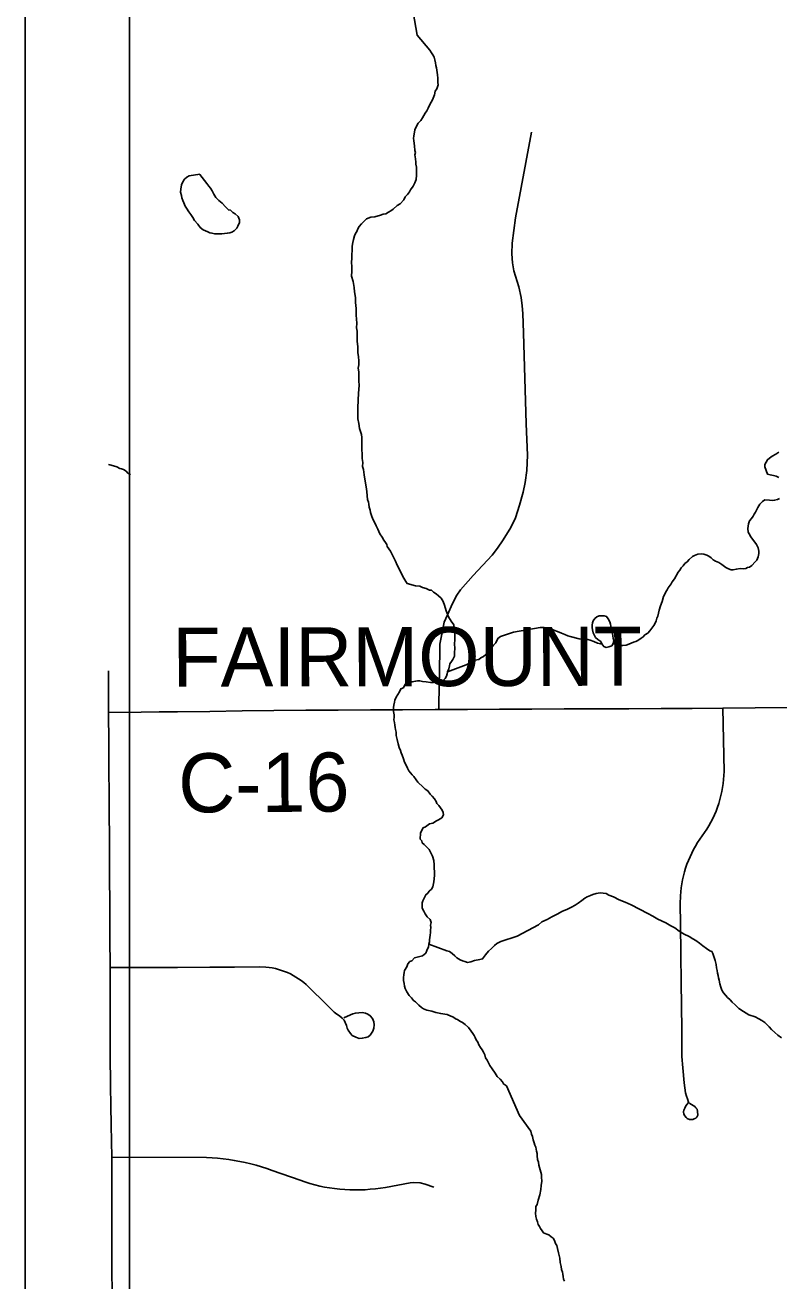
# Model space of a CAD drawing. Extents: x -11.4 to 84.1, y 11.1 to 59.
# Drawn here: x 26.165 to 26.89, y 45.388 to 46.596 of the extents above; entities that cross this region are included whole.
import ezdxf

# ---------------------------------------------------------------- set-up
doc = ezdxf.new("R2010")
doc.units = 0
for name, color, linetype in [('GM_X_Corporation', 7, 'Continuous'), ('GM_X_County_Road', 7, 'Continuous'), ('GM_X_County_Road_Text', 7, 'Continuous'), ('GM_X_Minor_Lake', 7, 'Continuous'), ('GM_X_Minor_River', 7, 'Continuous'), ('GM_X_Township_Road', 7, 'Continuous'), ('SH_Data', 7, 'Continuous')]:
    doc.layers.add(name, color=color, linetype=linetype)

msp = doc.modelspace()

# ---------------------------------------------------------------- linework, layer by layer
at = {"layer": 'GM_X_Corporation'}
msp.add_line((26.2655, 46.6728), (26.2655, 44.9832), dxfattribs=at)
at = {"layer": 'GM_X_County_Road'}
msp.add_line((26.2454, 45.935), (26.2456, 45.935), dxfattribs=at)
msp.add_lwpolyline([(26.2456, 45.935), (26.2767, 45.9354), (26.2942, 45.9356), (26.3118, 45.9358), (26.3429, 45.9361), (26.3739, 45.9365), (26.4045, 45.9368), (26.4351, 45.9372), (26.4662, 45.9373), (26.4973, 45.9375), (26.5283, 45.9376), (26.5594, 45.9378), (26.5631, 45.9378), (26.5905, 45.9379), (26.6215, 45.9381), (26.6526, 45.9382), (26.6837, 45.9384), (26.7147, 45.9385), (26.7458, 45.9387), (26.7769, 45.9388), (26.8066, 45.939), (26.8363, 45.9391), (26.8674, 45.9394), (26.8985, 45.9398)], dxfattribs=at)
at = {"layer": 'GM_X_Minor_Lake'}
for points in [[(26.3332, 46.453), (26.3231, 46.4515), (26.3208, 46.4503), (26.3186, 46.4483), (26.3168, 46.4456), (26.3157, 46.4429), (26.315, 46.4387), (26.3147, 46.4357), (26.3155, 46.4326), (26.316, 46.4304), (26.3168, 46.4277), (26.318, 46.4255), (26.3192, 46.4224), (26.3204, 46.4202), (26.3227, 46.4168), (26.3247, 46.4142), (26.3267, 46.4112), (26.3282, 46.4085), (26.3314, 46.4048), (26.3337, 46.4018), (26.3364, 46.3996), (26.3411, 46.3974), (26.343, 46.3966), (26.3449, 46.3963), (26.3476, 46.3956), (26.3502, 46.3957), (26.3544, 46.3957)], [(26.3332, 46.453), (26.3334, 46.4528), (26.34, 46.4442), (26.342, 46.4416), (26.3436, 46.4397), (26.3451, 46.4371), (26.3467, 46.4337), (26.3487, 46.4307), (26.3514, 46.4277), (26.3549, 46.4251), (26.358, 46.4217), (26.3608, 46.4187), (26.3627, 46.4184), (26.365, 46.4161), (26.3673, 46.415), (26.3701, 46.4124), (26.3713, 46.409), (26.3713, 46.4064), (26.3699, 46.4029), (26.3688, 46.401), (26.3662, 46.3986), (26.3639, 46.3971), (26.362, 46.3967), (26.3597, 46.3962), (26.3571, 46.3958), (26.3544, 46.3957), (26.3502, 46.3957), (26.3476, 46.3956), (26.3449, 46.3963), (26.343, 46.3966), (26.3411, 46.3974), (26.3364, 46.3996), (26.3337, 46.4018), (26.3314, 46.4048), (26.3282, 46.4085), (26.3267, 46.4112), (26.3247, 46.4142), (26.3227, 46.4168), (26.3204, 46.4202), (26.3192, 46.4224), (26.318, 46.4255), (26.3168, 46.4277), (26.316, 46.4304), (26.3155, 46.4326), (26.3147, 46.4357), (26.315, 46.4387), (26.3157, 46.4429), (26.3168, 46.4456), (26.3186, 46.4483), (26.3208, 46.4503), (26.3231, 46.4515), (26.3332, 46.453)], [(26.3544, 46.3957), (26.3571, 46.3958), (26.3597, 46.3962), (26.362, 46.3967), (26.3639, 46.3971), (26.3662, 46.3986), (26.3688, 46.401), (26.3699, 46.4029), (26.3713, 46.4064), (26.3713, 46.409), (26.3701, 46.4124), (26.3673, 46.415), (26.365, 46.4161), (26.3627, 46.4184), (26.3608, 46.4187), (26.358, 46.4217), (26.3549, 46.4251), (26.3514, 46.4277), (26.3487, 46.4307), (26.3467, 46.4337), (26.3451, 46.4371), (26.3436, 46.4397), (26.342, 46.4416), (26.34, 46.4442), (26.3334, 46.4528), (26.3332, 46.453)], [(26.7172, 46.0281), (26.715, 46.027), (26.7131, 46.0255), (26.7115, 46.0232), (26.7108, 46.0213), (26.7104, 46.019), (26.7104, 46.0168), (26.7108, 46.0145), (26.7115, 46.0118), (26.7123, 46.0099), (26.7138, 46.0073), (26.716, 46.0053), (26.7187, 46.0034), (26.7198, 46.0012), (26.7217, 45.9985), (26.724, 45.9977), (26.7266, 45.9981), (26.7293, 45.9992), (26.7308, 46.0015), (26.7312, 46.0038), (26.7308, 46.0061), (26.7304, 46.0087), (26.7301, 46.011), (26.7292, 46.0142)], [(26.7292, 46.0142), (26.7282, 46.0201), (26.7275, 46.0224), (26.7259, 46.025), (26.7244, 46.0273), (26.7222, 46.0281), (26.7172, 46.0281)]]:
    msp.add_lwpolyline(points, dxfattribs=at)
at = {"layer": 'GM_X_Minor_River'}
msp.add_line((26.2454, 46.1738), (26.2466, 46.1735), dxfattribs=at)
for points in [[(26.5422, 46.5868), (26.5358, 46.624)], [(26.5422, 46.5868), (26.5543, 46.5723), (26.5559, 46.5697), (26.5574, 46.5678), (26.5586, 46.5655), (26.5591, 46.5629), (26.5599, 46.5602), (26.5603, 46.5576), (26.5607, 46.5553), (26.5612, 46.553), (26.5617, 46.5485), (26.5621, 46.5454), (26.5622, 46.5412), (26.5623, 46.5389), (26.5619, 46.537), (26.5612, 46.5351), (26.5597, 46.5328), (26.559, 46.5294), (26.5569, 46.5247), (26.5543, 46.5201), (26.5528, 46.5167), (26.5514, 46.514), (26.5499, 46.5117), (26.5488, 46.5094), (26.5473, 46.5074), (26.5459, 46.5047), (26.5433, 46.502), (26.5414, 46.4985), (26.54, 46.4958), (26.539, 46.4897), (26.5386, 46.4878), (26.5391, 46.4852), (26.5396, 46.4802), (26.54, 46.4757), (26.5405, 46.4738), (26.5401, 46.4715), (26.5406, 46.4677), (26.541, 46.4646), (26.5411, 46.4627), (26.5415, 46.4597), (26.5416, 46.4567), (26.5416, 46.4548), (26.5417, 46.4521), (26.5414, 46.4479), (26.54, 46.4448), (26.5385, 46.4414), (26.5359, 46.4379), (26.5348, 46.436), (26.533, 46.4336), (26.5307, 46.4313), (26.5293, 46.4282), (26.5259, 46.4244), (26.5229, 46.4228), (26.5192, 46.4193), (26.5169, 46.4177), (26.5147, 46.4165), (26.5121, 46.4149), (26.5094, 46.4145), (26.5071, 46.4137), (26.5015, 46.4121), (26.4977, 46.4116), (26.4935, 46.41), (26.4909, 46.4076), (26.4887, 46.4053), (26.4864, 46.4026), (26.4853, 46.4003), (26.4842, 46.398), (26.4831, 46.3961), (26.4821, 46.3938), (26.481, 46.3903), (26.4803, 46.3873), (26.4796, 46.3838), (26.4797, 46.3796), (26.4794, 46.3758), (26.4795, 46.372), (26.4792, 46.3682), (26.4793, 46.364), (26.4794, 46.3598), (26.4791, 46.3549), (26.4807, 46.3496), (26.4816, 46.3439), (26.4821, 46.3397), (26.4826, 46.3363), (26.483, 46.334), (26.4831, 46.3313), (26.4831, 46.3294), (26.4832, 46.3268), (26.4836, 46.3237), (26.4837, 46.3211), (26.4837, 46.3173), (26.4838, 46.3135), (26.4843, 46.3097), (26.484, 46.3051), (26.4845, 46.302), (26.4846, 46.2975), (26.4847, 46.2922), (26.4852, 46.2868), (26.4853, 46.2815), (26.4858, 46.2773)], [(26.4858, 46.2773), (26.4862, 46.2735), (26.4863, 46.2697), (26.4856, 46.2663), (26.4861, 46.2629), (26.4862, 46.2579), (26.4863, 46.2537), (26.4864, 46.2499), (26.4861, 46.2457), (26.4858, 46.2423), (26.4853, 46.2286), (26.4851, 46.2229), (26.4852, 46.2175), (26.4861, 46.213), (26.4869, 46.2084), (26.4881, 46.2046), (26.4886, 46.2024), (26.489, 46.1997), (26.4891, 46.1974), (26.4892, 46.1932), (26.4889, 46.1883), (26.4894, 46.1833), (26.4895, 46.1795), (26.4899, 46.1757), (26.4896, 46.1719), (26.4908, 46.1689), (26.4913, 46.1636), (26.4922, 46.1575), (26.4931, 46.1522), (26.494, 46.1476), (26.4941, 46.1435), (26.4945, 46.14), (26.4953, 46.1374), (26.4958, 46.1355), (26.4962, 46.1325), (26.497, 46.1298), (26.4975, 46.1275), (26.4983, 46.1245), (26.4995, 46.1211), (26.5011, 46.1181), (26.5027, 46.1147), (26.5043, 46.1113), (26.5063, 46.1068), (26.5087, 46.1038), (26.5102, 46.1008), (26.5118, 46.0985), (26.513, 46.0966), (26.5134, 46.0947), (26.5166, 46.0902), (26.5186, 46.0865), (26.5198, 46.0838), (26.5214, 46.0808), (26.523, 46.0767), (26.5253, 46.0725), (26.5273, 46.0684), (26.5293, 46.0642), (26.5313, 46.0612), (26.5325, 46.059), (26.5405, 46.0568), (26.5447, 46.0565), (26.5474, 46.0554), (26.5509, 46.0544), (26.554, 46.0529), (26.5559, 46.0526), (26.5578, 46.0507), (26.5605, 46.0492), (26.5628, 46.0474), (26.5652, 46.0451), (26.5672, 46.0418), (26.5684, 46.0384), (26.57, 46.0327), (26.5724, 46.027), (26.5748, 46.0229), (26.5775, 46.0195), (26.5785, 46.0115), (26.5786, 46.0077), (26.5786, 46.0051), (26.5783, 46.0012), (26.5784, 45.9967), (26.5781, 45.9929), (26.5782, 45.991), (26.5782, 45.9891), (26.5764, 45.986), (26.5753, 45.9841), (26.5738, 45.9817), (26.5735, 45.9798), (26.5728, 45.9771), (26.5713, 45.9741), (26.571, 45.9722), (26.5706, 45.9699), (26.5692, 45.9676), (26.5662, 45.9652), (26.5624, 45.9644), (26.5578, 45.9639), (26.5552, 45.9638), (26.551, 45.9645), (26.5475, 45.9648), (26.5448, 45.9655), (26.5426, 45.9655), (26.5407, 45.9651), (26.5376, 45.9646)], [(26.8901, 46.1613), (26.8874, 46.1624), (26.8848, 46.1631), (26.8817, 46.1638), (26.879, 46.1645), (26.8766, 46.1713), (26.8766, 46.1736), (26.8777, 46.1759), (26.8792, 46.1782), (26.8811, 46.1798), (26.8837, 46.1817), (26.8871, 46.1837), (26.8901, 46.1856)], [(26.2466, 46.1735), (26.2504, 46.1724), (26.2535, 46.1713), (26.2562, 46.1699), (26.2581, 46.1695), (26.26, 46.1688), (26.2624, 46.1673), (26.2639, 46.1654), (26.2662, 46.164), (26.2666, 46.1636)], [(26.8609, 46.1167), (26.8619, 46.1194), (26.8638, 46.1217), (26.8653, 46.124), (26.8664, 46.1259), (26.8675, 46.1278), (26.8697, 46.1324), (26.8716, 46.1355), (26.8742, 46.1382), (26.8764, 46.1398), (26.881, 46.1395), (26.884, 46.1391), (26.8859, 46.1392), (26.8886, 46.14), (26.8908, 46.1411)], [(26.7307, 46.0014), (26.7371, 45.9994), (26.7401, 45.9995), (26.7432, 45.9999), (26.7458, 46.0007), (26.7481, 46.0019), (26.7503, 46.0027), (26.7526, 46.0035), (26.7545, 46.0043), (26.7575, 46.0066), (26.7597, 46.0078), (26.7612, 46.0097), (26.7639, 46.0113), (26.7661, 46.0136), (26.768, 46.0163), (26.7698, 46.0186), (26.7709, 46.0205), (26.772, 46.0232), (26.7727, 46.0259), (26.7738, 46.0278), (26.7742, 46.0305), (26.7749, 46.0335), (26.7763, 46.0377), (26.7778, 46.0419), (26.7792, 46.0465), (26.78, 46.0484), (26.7814, 46.0511), (26.7825, 46.053), (26.7836, 46.055), (26.7866, 46.0588), (26.7873, 46.0607), (26.7896, 46.0638), (26.7933, 46.07), (26.7948, 46.0719), (26.7962, 46.0742), (26.7981, 46.0761), (26.7996, 46.0784), (26.8018, 46.08), (26.8037, 46.0823), (26.8071, 46.085), (26.8089, 46.0862), (26.812, 46.0874), (26.8154, 46.0878), (26.818, 46.0875), (26.8207, 46.0864), (26.8226, 46.0853), (26.8249, 46.0838), (26.8269, 46.0819), (26.8292, 46.0808), (26.8322, 46.0793), (26.8353, 46.0775), (26.8392, 46.0745), (26.8415, 46.0734), (26.8441, 46.0723), (26.846, 46.0723), (26.8491, 46.0728), (26.8532, 46.0736), (26.8559, 46.0733), (26.8582, 46.0737), (26.86, 46.0745), (26.8619, 46.0749), (26.8642, 46.0764), (26.8672, 46.0799), (26.869, 46.0815), (26.8701, 46.0849), (26.8708, 46.088), (26.8708, 46.0902), (26.87, 46.0936), (26.8684, 46.0967), (26.863, 46.1042), (26.8614, 46.1068), (26.8606, 46.1087), (26.8602, 46.1121), (26.8605, 46.1144), (26.8609, 46.1167)], [(26.6348, 46.0124), (26.6605, 46.0168), (26.6643, 46.0169), (26.6684, 46.0162), (26.6715, 46.0155), (26.6738, 46.0144), (26.6772, 46.0129), (26.6811, 46.0114), (26.6841, 46.01), (26.6872, 46.0089), (26.6895, 46.0082), (26.6979, 46.006), (26.7005, 46.0057), (26.704, 46.0054), (26.7062, 46.0054), (26.7085, 46.0047), (26.712, 46.0032), (26.7158, 46.0018), (26.7201, 46.0007)], [(26.5713, 45.9741), (26.5894, 45.9809), (26.5925, 45.9825), (26.5977, 45.9853), (26.6015, 45.9861), (26.6034, 45.9877), (26.606, 45.9889), (26.6083, 45.9908), (26.6101, 45.9931), (26.612, 45.9947), (26.6138, 45.9974), (26.6157, 45.9997), (26.6179, 46.0021), (26.6197, 46.0063), (26.6224, 46.0082), (26.6348, 46.0124)], [(26.5376, 45.9646), (26.5308, 45.9622), (26.529, 45.9587), (26.5264, 45.9579), (26.5253, 45.9549), (26.5238, 45.9525), (26.522, 45.9498), (26.5209, 45.9468), (26.5205, 45.9449), (26.5198, 45.9422), (26.5195, 45.9399), (26.5196, 45.9361), (26.5201, 45.9327), (26.5201, 45.9304), (26.5198, 45.9281), (26.5206, 45.9254), (26.5207, 45.9228), (26.5211, 45.9205), (26.5215, 45.9186), (26.5219, 45.916), (26.522, 45.9129), (26.5229, 45.9091), (26.5241, 45.905), (26.5249, 45.9012), (26.5261, 45.8985), (26.527, 45.8963), (26.5278, 45.894), (26.529, 45.8906), (26.5302, 45.8872), (26.5318, 45.8845), (26.533, 45.8815), (26.5342, 45.8789), (26.5358, 45.877), (26.5373, 45.8751), (26.5389, 45.8733), (26.5412, 45.8703), (26.5428, 45.868), (26.5479, 45.8632), (26.5498, 45.8613), (26.5525, 45.8595), (26.5549, 45.8565), (26.5568, 45.8546), (26.5588, 45.852), (26.5604, 45.8493), (26.5612, 45.8474), (26.5631, 45.8456), (26.5647, 45.8433), (26.5663, 45.8411), (26.5671, 45.8388), (26.5675, 45.8365), (26.566, 45.8338), (26.5627, 45.8319), (26.5608, 45.8307), (26.5574, 45.8287), (26.554, 45.8279), (26.5502, 45.8251), (26.548, 45.824), (26.5465, 45.8213), (26.5454, 45.819), (26.5452, 45.8132), (26.5467, 45.8114), (26.5472, 45.8095), (26.5491, 45.808), (26.5518, 45.805), (26.5538, 45.8031), (26.5554, 45.8001), (26.557, 45.7967), (26.5582, 45.7926), (26.5587, 45.7884), (26.5587, 45.785), (26.5588, 45.7819), (26.5589, 45.7785), (26.5586, 45.7751), (26.5583, 45.772), (26.5572, 45.7674), (26.5561, 45.7651), (26.5539, 45.7632), (26.5524, 45.7612), (26.5505, 45.7597), (26.5487, 45.7558), (26.5476, 45.7539), (26.5469, 45.752), (26.547, 45.7485), (26.547, 45.7466), (26.5486, 45.744), (26.5498, 45.7414), (26.5518, 45.7384), (26.5549, 45.7358), (26.5557, 45.7331), (26.555, 45.7304), (26.5554, 45.7282), (26.5551, 45.7255), (26.5552, 45.7232), (26.5548, 45.7209), (26.5545, 45.7186), (26.5542, 45.7163), (26.5542, 45.7144), (26.5535, 45.7121), (26.5532, 45.7094), (26.5517, 45.706), (26.5506, 45.7033)], [(26.6383, 45.7199), (26.6588, 45.7308), (26.6622, 45.7336), (26.6671, 45.7359), (26.6716, 45.7383), (26.6769, 45.741), (26.6821, 45.7438), (26.6863, 45.7454), (26.6908, 45.7477), (26.6942, 45.7497), (26.6972, 45.7516), (26.7006, 45.754), (26.7036, 45.7563), (26.7058, 45.7575), (26.7088, 45.759), (26.7111, 45.7598), (26.7145, 45.761), (26.7183, 45.7615), (26.721, 45.7611), (26.724, 45.7608), (26.7267, 45.7593), (26.7309, 45.7575), (26.7366, 45.7549), (26.7424, 45.7524), (26.7481, 45.7498), (26.7642, 45.7417), (26.7688, 45.7391), (26.7738, 45.7361), (26.7815, 45.7325), (26.7861, 45.7299), (26.7899, 45.7277), (26.7941, 45.7247), (26.7991, 45.7217), (26.8037, 45.7195), (26.8072, 45.7173), (26.8102, 45.7155), (26.8137, 45.7132), (26.8168, 45.7106), (26.8206, 45.708), (26.8237, 45.7058), (26.8256, 45.7051), (26.8264, 45.7032), (26.8276, 45.7001), (26.8288, 45.6964), (26.8296, 45.6926), (26.83, 45.6892), (26.8308, 45.6869), (26.8309, 45.6842), (26.8317, 45.682), (26.8321, 45.6797), (26.8325, 45.6774), (26.8333, 45.674), (26.8342, 45.6706), (26.8353, 45.668), (26.8369, 45.6653), (26.8388, 45.6631), (26.8408, 45.6608), (26.8431, 45.6586), (26.845, 45.6563), (26.8481, 45.6537), (26.8516, 45.6503), (26.8562, 45.6474), (26.8612, 45.644), (26.8673, 45.6422), (26.8707, 45.6404), (26.8738, 45.6385), (26.8765, 45.6367), (26.8788, 45.6344), (26.8808, 45.6326), (26.8831, 45.63), (26.8862, 45.627), (26.8892, 45.6244), (26.8927, 45.6221)], [(26.5535, 45.7121), (26.5708, 45.7056), (26.5735, 45.7049), (26.5758, 45.7031), (26.5785, 45.7008), (26.5804, 45.699), (26.5835, 45.6971), (26.5858, 45.696), (26.5881, 45.6953), (26.5908, 45.6946), (26.5939, 45.695), (26.5973, 45.6963), (26.6026, 45.6975), (26.6052, 45.6979), (26.6078, 45.7018), (26.6108, 45.7053), (26.6138, 45.708), (26.6167, 45.7107), (26.619, 45.7127), (26.6228, 45.7147)], [(26.6383, 45.7199), (26.6228, 45.7147)], [(26.5506, 45.7033), (26.5473, 45.701), (26.5423, 45.6997), (26.5397, 45.6989), (26.5371, 45.6962), (26.5352, 45.6954), (26.5334, 45.6931), (26.5323, 45.6904), (26.5301, 45.6869), (26.5297, 45.685), (26.5294, 45.6827), (26.5291, 45.68), (26.5291, 45.677), (26.5296, 45.6743), (26.53, 45.6717), (26.5308, 45.6694), (26.5324, 45.6664), (26.5344, 45.6626), (26.5367, 45.6604), (26.5387, 45.6578), (26.5406, 45.6566), (26.5438, 45.6533), (26.5465, 45.6511), (26.5484, 45.65), (26.5515, 45.6485), (26.5565, 45.6475), (26.5603, 45.6464), (26.5649, 45.6453), (26.5687, 45.6447), (26.571, 45.6443), (26.5745, 45.6429), (26.5771, 45.6418), (26.5791, 45.6403), (26.581, 45.6396), (26.5833, 45.6381), (26.586, 45.6366), (26.5883, 45.6348), (26.5915, 45.6318), (26.5942, 45.6284), (26.5958, 45.6262), (26.597, 45.6243), (26.5981, 45.6224), (26.5989, 45.6201), (26.6005, 45.6179), (26.6017, 45.6152), (26.6033, 45.6126), (26.6049, 45.6104), (26.6061, 45.6081), (26.6073, 45.6055), (26.6081, 45.6028), (26.6097, 45.6006), (26.6109, 45.5979), (26.6121, 45.5953), (26.6144, 45.5923), (26.6172, 45.5881), (26.6192, 45.5848), (26.6219, 45.5821), (26.6242, 45.5795), (26.6254, 45.5776), (26.6281, 45.5758), (26.6406, 45.5472)], [(26.6406, 45.5472), (26.6515, 45.5322), (26.6523, 45.5292), (26.6531, 45.5269), (26.6539, 45.5239), (26.6547, 45.5209), (26.6555, 45.5186), (26.6563, 45.5167), (26.6567, 45.5148), (26.6571, 45.5129), (26.6576, 45.5106), (26.6576, 45.5084), (26.658, 45.505), (26.6588, 45.5023), (26.6593, 45.4993), (26.6617, 45.4906), (26.6617, 45.4879), (26.6622, 45.4841), (26.6615, 45.4799), (26.6612, 45.4761), (26.6601, 45.4708), (26.6587, 45.4658), (26.6576, 45.4616), (26.6565, 45.4597), (26.6562, 45.4562), (26.6559, 45.4532), (26.6563, 45.4502), (26.6571, 45.4475), (26.6579, 45.4449), (26.6587, 45.4422), (26.6599, 45.4403), (26.6607, 45.4384), (26.6626, 45.4362), (26.6638, 45.4343), (26.6668, 45.4332), (26.6687, 45.4325), (26.6711, 45.4306), (26.673, 45.4291), (26.6742, 45.4269), (26.6753, 45.4242), (26.6765, 45.422), (26.6773, 45.4193), (26.6782, 45.4152), (26.6794, 45.4099), (26.6798, 45.4057), (26.6807, 45.4019), (26.6811, 45.3989), (26.6819, 45.3966), (26.6823, 45.3947), (26.6827, 45.3924), (26.6831, 45.3898), (26.6839, 45.3879)]]:
    msp.add_lwpolyline(points, dxfattribs=at)
at = {"layer": 'GM_X_Township_Road'}
for points in [[(26.5631, 45.9378), (26.5631, 45.9423), (26.564, 45.9942), (26.5642, 46.0007), (26.5659, 46.0103), (26.5683, 46.0219), (26.5713, 46.0291), (26.5761, 46.0398), (26.5803, 46.048), (26.5839, 46.0531), (26.596, 46.067), (26.6144, 46.0865), (26.6196, 46.093), (26.625, 46.1013), (26.6324, 46.1131), (26.6367, 46.1224), (26.6408, 46.1345), (26.6442, 46.1472), (26.646, 46.1562), (26.6477, 46.1679), (26.6482, 46.1826), (26.6471, 46.2129), (26.6445, 46.3004), (26.6439, 46.319), (26.6433, 46.3262), (26.6421, 46.3342), (26.6401, 46.3445), (26.6353, 46.36), (26.6338, 46.3677), (26.6332, 46.3765), (26.6336, 46.3866), (26.6368, 46.4111), (26.6521, 46.4933)], [(26.2456, 45.935), (26.2454, 45.9661), (26.2454, 45.9751)], [(26.2489, 45.372), (26.2488, 45.403), (26.2487, 45.4341), (26.2486, 45.4652), (26.2485, 45.507), (26.248, 45.5381), (26.2476, 45.5568), (26.2473, 45.5755), (26.2472, 45.6066), (26.2471, 45.6284), (26.247, 45.6503), (26.247, 45.6895), (26.2468, 45.719), (26.2466, 45.7484), (26.2465, 45.7795), (26.2463, 45.8105), (26.2461, 45.8416), (26.246, 45.8592), (26.2459, 45.8768), (26.2458, 45.9059), (26.2456, 45.935)], [(26.8031, 45.5596), (26.8018, 45.5582), (26.8006, 45.5564), (26.7995, 45.5544), (26.7986, 45.5525), (26.7984, 45.5507), (26.7986, 45.5485), (26.7995, 45.5469), (26.8008, 45.5454), (26.8019, 45.5444), (26.8041, 45.5434), (26.806, 45.5433), (26.8074, 45.5434), (26.8086, 45.5439), (26.8101, 45.5447), (26.8111, 45.5456), (26.8122, 45.5476), (26.8119, 45.5512), (26.8114, 45.5532), (26.8103, 45.5547), (26.8091, 45.5559), (26.8076, 45.557), (26.8045, 45.5588), (26.8032, 45.5602), (26.8021, 45.5632), (26.8012, 45.5658), (26.8004, 45.5691), (26.799, 45.5787), (26.7977, 45.5932), (26.7973, 45.5968), (26.797, 45.6005), (26.7969, 45.6041), (26.7966, 45.6289), (26.7963, 45.6538), (26.7961, 45.6745), (26.7958, 45.7029), (26.7954, 45.7313), (26.7952, 45.7509), (26.7954, 45.7587), (26.7957, 45.7626), (26.7962, 45.7664), (26.7967, 45.7702), (26.7975, 45.774), (26.7983, 45.7778), (26.7993, 45.7816), (26.8004, 45.7853), (26.8017, 45.789), (26.8031, 45.7926), (26.8046, 45.7962), (26.8062, 45.7997), (26.808, 45.8031), (26.8099, 45.8065), (26.8119, 45.8098), (26.8141, 45.8131), (26.8163, 45.8163), (26.8186, 45.8194), (26.8207, 45.8227), (26.8227, 45.8261), (26.8246, 45.8295), (26.8264, 45.833), (26.8281, 45.8365), (26.8296, 45.8402), (26.831, 45.8438), (26.8323, 45.8475), (26.8334, 45.8513), (26.8344, 45.8551), (26.8352, 45.8589), (26.8359, 45.8628), (26.8365, 45.8666), (26.8369, 45.8705), (26.8372, 45.8745), (26.8373, 45.8784), (26.8368, 45.9087), (26.8363, 45.9391)], [(26.247, 45.6895), (26.278, 45.6897), (26.2949, 45.6898), (26.3117, 45.6898), (26.3428, 45.69), (26.3667, 45.6901), (26.3907, 45.6902), (26.3968, 45.69), (26.3999, 45.6897), (26.4029, 45.6892), (26.4059, 45.6886), (26.4089, 45.6878), (26.4118, 45.6869), (26.4147, 45.6859), (26.4175, 45.6847), (26.4203, 45.6835), (26.423, 45.682), (26.4257, 45.6805), (26.4282, 45.6788), (26.4307, 45.6771), (26.4332, 45.6752), (26.4355, 45.6732), (26.4377, 45.6711), (26.455, 45.654), (26.4579, 45.6511), (26.4602, 45.6489), (26.4626, 45.6468), (26.4651, 45.6449), (26.4676, 45.6431), (26.47, 45.641), (26.4722, 45.639), (26.4744, 45.6337), (26.4751, 45.6313), (26.4758, 45.6292), (26.4781, 45.6262), (26.4799, 45.6242), (26.4833, 45.6225), (26.4864, 45.6214), (26.4895, 45.6215), (26.493, 45.6224), (26.495, 45.6231), (26.497, 45.6247), (26.4984, 45.6264), (26.4995, 45.6284), (26.5007, 45.6312), (26.501, 45.6344), (26.5007, 45.6375), (26.4994, 45.6407), (26.4972, 45.6433), (26.4949, 45.6447), (26.4925, 45.6456), (26.4894, 45.6462), (26.4828, 45.6458), (26.4804, 45.6452), (26.4782, 45.6441), (26.4718, 45.6413)], [(26.2485, 45.507), (26.3397, 45.5069), (26.3451, 45.5066), (26.3504, 45.5061), (26.3558, 45.5055), (26.3611, 45.5048), (26.3664, 45.504), (26.3717, 45.503), (26.377, 45.5019), (26.3822, 45.5007), (26.3875, 45.4993), (26.3926, 45.4978), (26.3978, 45.4962), (26.4028, 45.4944), (26.4296, 45.4849), (26.4343, 45.4833), (26.4389, 45.4819), (26.4437, 45.4806), (26.4485, 45.4794), (26.4533, 45.4784), (26.4581, 45.4776), (26.4629, 45.4769), (26.4678, 45.4763), (26.4727, 45.4759), (26.4776, 45.4757), (26.4825, 45.4756), (26.4923, 45.4758), (26.4972, 45.4762), (26.5021, 45.4767), (26.5069, 45.4773), (26.5117, 45.4781), (26.5356, 45.4824), (26.539, 45.4827), (26.5452, 45.4824), (26.5501, 45.4811), (26.5584, 45.4784)]]:
    msp.add_lwpolyline(points, dxfattribs=at)
at = {"layer": 'SH_Data'}
msp.add_line((26.1653, 47.5483), (26.1653, 40.5483), dxfattribs=at)

# ---------------------------------------------------------------- texts
at = {"layer": 'GM_X_County_Road_Text'}
for s, rotation, p in [('FAIRMOUNT', 0.1147, (26.3069, 45.9599)), ('C-16', 0.339, (26.3126, 45.8388))]:
    msp.add_text(s, height=0.05682, rotation=rotation, dxfattribs=at).set_placement(p)

doc.saveas('drawing.dxf')
